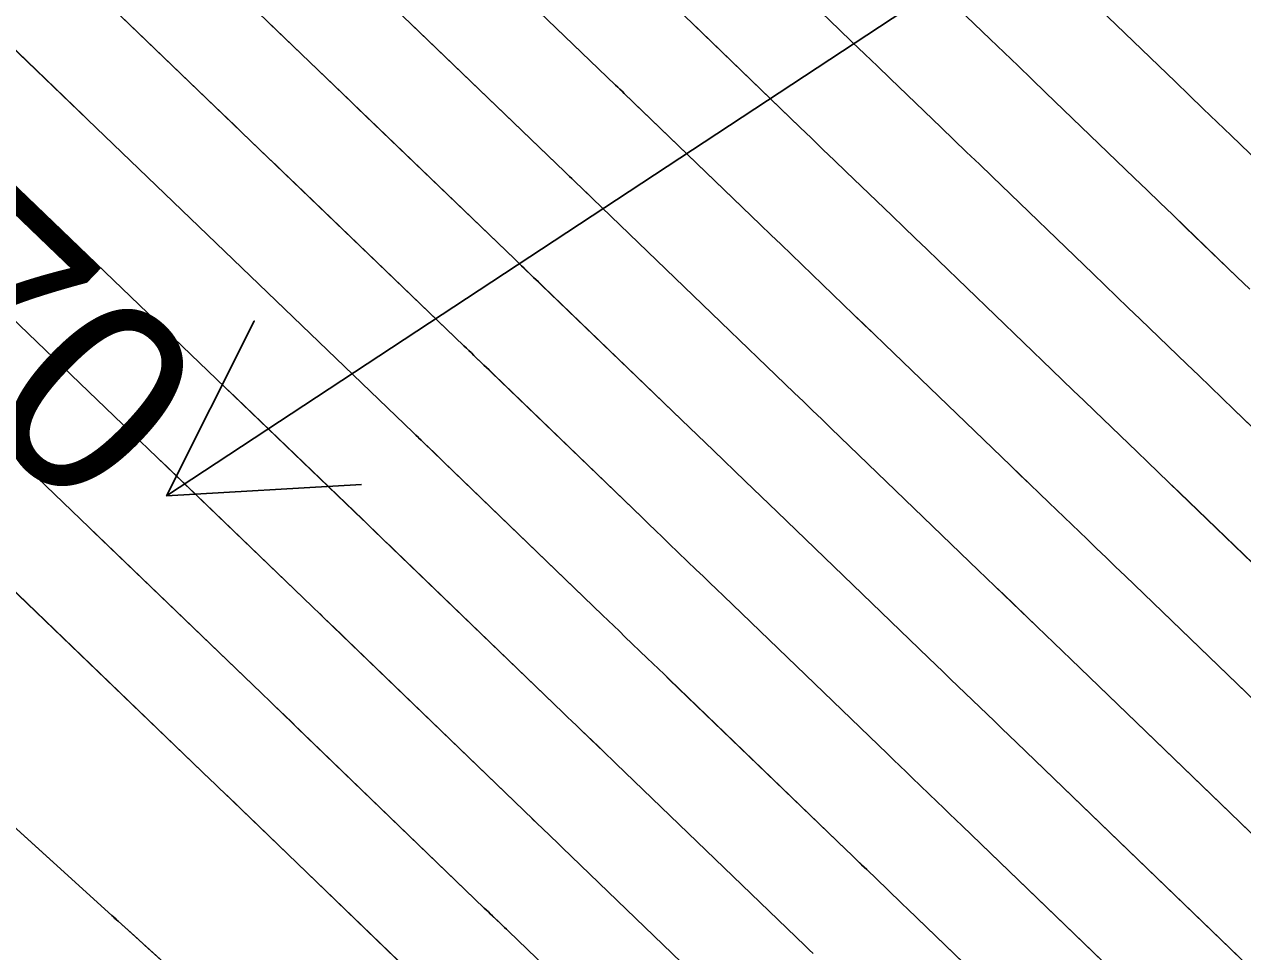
# Model space of a CAD drawing. Extents: x 954385 to 988206, y 1868364 to 1924553.
# Drawn here: x 955807.79 to 955845.22, y 1923025.36 to 1923053.83 of the extents above; entities that cross this region are included whole.
import ezdxf

# ---------------------------------------------------------------- set-up
doc = ezdxf.new("R2010")
doc.units = 0
for name, color, linetype in [('1', 7, 'Continuous'), ('Ex_Contour Labels', 7, 'Continuous'), ('Ex_Major Contours', 7, 'Continuous'), ('Ex_Minor Contours', 7, 'Continuous'), ('Slopes', 7, 'Continuous')]:
    doc.layers.add(name, color=color, linetype=linetype)

msp = doc.modelspace()

# ---------------------------------------------------------------- linework, layer by layer
at = {"layer": '1'}
for points in [[(955814.401, 1923079.705), (955832.169, 1923062.636), (955832.222, 1923062.585), (955832.275, 1923062.535), (955832.327, 1923062.484), (955832.38, 1923062.433), (955835.308, 1923059.612), (955835.744, 1923059.193), (955836.179, 1923058.773), (955836.615, 1923058.354), (955837.051, 1923057.935), (955838.967, 1923056.094), (955839.432, 1923055.647), (955839.897, 1923055.2), (955840.361, 1923054.753), (955840.825, 1923054.306), (955843.153, 1923052.064), (955843.581, 1923051.651), (955844.009, 1923051.239), (955844.437, 1923050.827), (955844.866, 1923050.415), (955846.58, 1923048.768)], [(955855.394, 1923023.615), (955841.61, 1923036.895), (955841.318, 1923037.177), (955841.025, 1923037.458), (955840.733, 1923037.74), (955840.44, 1923038.021), (955839.268, 1923039.147), (955838.975, 1923039.429), (955838.683, 1923039.71), (955838.39, 1923039.992), (955838.098, 1923040.274), (955834.221, 1923044.008), (955833.903, 1923044.315), (955833.586, 1923044.621), (955833.268, 1923044.926), (955832.949, 1923045.232), (955831.677, 1923046.455), (955831.359, 1923046.761), (955831.041, 1923047.067), (955830.723, 1923047.373), (955830.405, 1923047.679), (955826.222, 1923051.709), (955826.156, 1923051.773), (955826.089, 1923051.837), (955826.022, 1923051.901), (955825.955, 1923051.966), (955807.152, 1923070.029)], [(955853.8, 1923020.984), (955839.94, 1923034.339), (955839.681, 1923034.588), (955839.422, 1923034.837), (955839.164, 1923035.086), (955838.905, 1923035.335), (955837.869, 1923036.33), (955837.61, 1923036.579), (955837.351, 1923036.828), (955837.092, 1923037.077), (955836.834, 1923037.326), (955832.57, 1923041.434), (955832.289, 1923041.705), (955832.008, 1923041.976), (955831.726, 1923042.246), (955831.445, 1923042.517), (955830.319, 1923043.599), (955830.037, 1923043.869), (955829.756, 1923044.14), (955829.475, 1923044.411), (955829.193, 1923044.682), (955824.683, 1923049.027), (955824.613, 1923049.095), (955824.542, 1923049.163), (955824.472, 1923049.23), (955824.402, 1923049.298), (955805.294, 1923067.654)], [(955852.206, 1923018.354), (955838.269, 1923031.782), (955838.045, 1923031.999), (955837.82, 1923032.215), (955837.595, 1923032.432), (955837.37, 1923032.648), (955836.47, 1923033.513), (955836.245, 1923033.729), (955836.02, 1923033.946), (955835.795, 1923034.162), (955835.57, 1923034.379), (955830.919, 1923038.859), (955830.675, 1923039.095), (955830.43, 1923039.331), (955830.185, 1923039.566), (955829.94, 1923039.801), (955828.961, 1923040.743), (955828.716, 1923040.978), (955828.471, 1923041.213), (955828.226, 1923041.449), (955827.982, 1923041.684), (955823.143, 1923046.346), (955823.07, 1923046.417), (955822.996, 1923046.488), (955822.922, 1923046.559), (955822.848, 1923046.63), (955803.435, 1923065.28)], [(955850.612, 1923015.724), (955836.599, 1923029.226), (955836.408, 1923029.41), (955836.217, 1923029.594), (955836.026, 1923029.778), (955835.835, 1923029.961), (955835.07, 1923030.696), (955834.879, 1923030.88), (955834.688, 1923031.063), (955834.497, 1923031.247), (955834.306, 1923031.431), (955829.268, 1923036.285), (955829.06, 1923036.485), (955828.852, 1923036.686), (955828.644, 1923036.886), (955828.436, 1923037.086), (955827.603, 1923037.886), (955827.395, 1923038.086), (955827.186, 1923038.287), (955826.978, 1923038.487), (955826.77, 1923038.687), (955821.604, 1923043.665), (955821.527, 1923043.74), (955821.449, 1923043.814), (955821.372, 1923043.888), (955821.294, 1923043.963), (955801.577, 1923062.905)], [(955799.718, 1923060.53), (955819.741, 1923041.295), (955819.822, 1923041.218), (955819.903, 1923041.14), (955819.984, 1923041.062), (955820.065, 1923040.984), (955825.559, 1923035.69), (955825.73, 1923035.525), (955825.902, 1923035.36), (955826.073, 1923035.195), (955826.245, 1923035.03), (955826.931, 1923034.371), (955827.103, 1923034.206), (955827.274, 1923034.041), (955827.446, 1923033.876), (955827.617, 1923033.711), (955833.042, 1923028.484), (955833.199, 1923028.332), (955833.356, 1923028.181), (955833.514, 1923028.03), (955833.671, 1923027.879), (955834.3, 1923027.275), (955834.457, 1923027.123), (955834.614, 1923026.972), (955834.771, 1923026.821), (955834.928, 1923026.67), (955849.019, 1923013.094)], [(955832.025, 1923025.299), (955831.902, 1923025.418), (955831.778, 1923025.536), (955825.966, 1923031.136), (955825.831, 1923031.266), (955825.697, 1923031.396), (955825.562, 1923031.525), (955825.427, 1923031.655), (955824.887, 1923032.174), (955824.752, 1923032.304), (955824.617, 1923032.433), (955824.482, 1923032.563), (955824.347, 1923032.693), (955818.525, 1923038.303), (955818.441, 1923038.384), (955818.356, 1923038.465), (955818.272, 1923038.547), (955818.187, 1923038.628), (955797.86, 1923058.156)], [(955858.582, 1923028.875), (955844.952, 1923042.008), (955844.591, 1923042.355), (955844.231, 1923042.702), (955843.87, 1923043.048), (955843.51, 1923043.395), (955842.067, 1923044.781), (955841.706, 1923045.128), (955841.346, 1923045.475), (955840.986, 1923045.822), (955840.625, 1923046.169), (955837.523, 1923049.157), (955837.132, 1923049.534), (955836.741, 1923049.91), (955836.35, 1923050.287), (955835.958, 1923050.663), (955834.393, 1923052.167), (955834.001, 1923052.544), (955833.61, 1923052.92), (955833.219, 1923053.296), (955832.828, 1923053.673), (955829.301, 1923057.071)], [(955830.514, 1923022.589), (955824.315, 1923028.562), (955824.217, 1923028.656), (955824.119, 1923028.751), (955824.021, 1923028.845), (955823.922, 1923028.94), (955823.529, 1923029.318), (955823.431, 1923029.412), (955823.332, 1923029.507), (955823.234, 1923029.601), (955823.136, 1923029.696), (955816.986, 1923035.622), (955816.898, 1923035.706), (955816.81, 1923035.791), (955816.722, 1923035.876), (955816.634, 1923035.96), (955796.001, 1923055.781)], [(955845.439, 1923045.702), (955845.045, 1923046.082), (955843.466, 1923047.598), (955843.072, 1923047.978), (955842.678, 1923048.357), (955842.283, 1923048.736), (955841.889, 1923049.116), (955839.174, 1923051.732), (955838.747, 1923052.144), (955838.319, 1923052.555), (955837.891, 1923052.967), (955837.463, 1923053.378), (955835.75, 1923055.024)], [(955856.988, 1923026.245), (955843.281, 1923039.451), (955842.955, 1923039.766), (955842.628, 1923040.08), (955842.301, 1923040.394), (955841.975, 1923040.708), (955840.668, 1923041.964), (955840.341, 1923042.278), (955840.014, 1923042.592), (955839.688, 1923042.907), (955839.361, 1923043.221), (955835.872, 1923046.583), (955835.518, 1923046.924), (955835.163, 1923047.265), (955834.809, 1923047.607), (955834.454, 1923047.948), (955833.035, 1923049.311), (955832.68, 1923049.652), (955832.325, 1923049.993), (955831.971, 1923050.335), (955831.616, 1923050.676), (955827.762, 1923054.39)], [(955794.142, 1923053.407), (955815.08, 1923033.293), (955815.172, 1923033.205), (955815.263, 1923033.117), (955815.355, 1923033.029), (955815.446, 1923032.94), (955821.924, 1923026.699), (955821.986, 1923026.639), (955822.048, 1923026.58), (955822.109, 1923026.521), (955822.171, 1923026.461), (955822.418, 1923026.224), (955822.479, 1923026.165), (955822.541, 1923026.106), (955822.603, 1923026.047), (955822.664, 1923025.987), (955829.251, 1923019.641)], [(955781.684, 1923052.608), (955810.484, 1923026.47), (955810.532, 1923026.426), (955810.581, 1923026.383), (955810.629, 1923026.339), (955810.678, 1923026.295), (955839.608, 1923000.142)], [(955820.713, 1923023.702), (955813.907, 1923030.259), (955813.812, 1923030.351), (955813.717, 1923030.442), (955813.622, 1923030.534), (955813.527, 1923030.625), (955792.284, 1923051.032)]]:
    msp.add_lwpolyline(points, dxfattribs=at)
at = {"layer": 'Ex_Major Contours'}
for points in [[(955840.825, 1923054.306), (955843.153, 1923052.064), (955843.581, 1923051.651), (955844.01, 1923051.239), (955844.438, 1923050.828), (955844.866, 1923050.416), (955846.58, 1923048.769)], [(955846.418, 1923028.095), (955845.156, 1923029.312), (955845.07, 1923029.395), (955844.898, 1923029.56), (955844.813, 1923029.643), (955839.94, 1923034.339), (955839.682, 1923034.588), (955839.423, 1923034.837), (955839.164, 1923035.086), (955838.905, 1923035.335), (955837.869, 1923036.331), (955837.61, 1923036.579), (955837.352, 1923036.828), (955837.093, 1923037.077), (955836.834, 1923037.326), (955832.57, 1923041.434), (955832.289, 1923041.705), (955832.007, 1923041.975), (955831.726, 1923042.246), (955831.444, 1923042.517), (955830.318, 1923043.599), (955830.037, 1923043.869), (955829.756, 1923044.14), (955829.474, 1923044.411), (955829.193, 1923044.682), (955825.246, 1923048.486), (955825.105, 1923048.622), (955824.965, 1923048.757), (955824.684, 1923049.028), (955824.613, 1923049.096), (955824.543, 1923049.164), (955824.473, 1923049.232), (955824.402, 1923049.299), (955819.903, 1923053.619), (955819.622, 1923053.89)], [(955811.974, 1923040.437), (955816.634, 1923035.961), (955816.722, 1923035.877), (955816.81, 1923035.792), (955816.898, 1923035.707), (955816.986, 1923035.623), (955817.338, 1923035.284), (955817.514, 1923035.114), (955817.69, 1923034.945), (955823.136, 1923029.696), (955823.234, 1923029.601), (955823.332, 1923029.506), (955823.43, 1923029.412), (955823.528, 1923029.317), (955823.922, 1923028.939), (955824.02, 1923028.845), (955824.118, 1923028.75), (955824.217, 1923028.656), (955824.315, 1923028.561), (955830.515, 1923022.589)]]:
    msp.add_lwpolyline(points, dxfattribs=at)
at = {"layer": 'Ex_Minor Contours'}
for points in [[(955848.897, 1923038.205), (955844.952, 1923042.008), (955844.592, 1923042.355), (955844.231, 1923042.702), (955843.871, 1923043.049), (955843.51, 1923043.395), (955842.068, 1923044.782), (955841.707, 1923045.128), (955841.346, 1923045.475), (955840.986, 1923045.822), (955840.626, 1923046.169), (955837.523, 1923049.157), (955837.132, 1923049.534), (955836.741, 1923049.91), (955836.35, 1923050.287), (955835.958, 1923050.663), (955834.392, 1923052.167), (955834.001, 1923052.544), (955833.61, 1923052.92), (955833.219, 1923053.297), (955832.828, 1923053.673), (955829.779, 1923056.611)], [(955842.09, 1923023.934), (955836.599, 1923029.227), (955836.408, 1923029.41), (955836.217, 1923029.594), (955836.026, 1923029.778), (955835.835, 1923029.962), (955835.071, 1923030.696), (955834.88, 1923030.88), (955834.688, 1923031.064), (955834.497, 1923031.248), (955834.306, 1923031.432), (955829.268, 1923036.285), (955829.06, 1923036.485), (955828.852, 1923036.685), (955828.644, 1923036.886), (955828.435, 1923037.086), (955827.602, 1923037.886), (955827.394, 1923038.086), (955827.186, 1923038.287), (955826.978, 1923038.487), (955826.77, 1923038.687), (955822.223, 1923043.07), (955822.069, 1923043.219), (955821.914, 1923043.368), (955821.605, 1923043.666), (955821.527, 1923043.741), (955821.45, 1923043.815), (955821.372, 1923043.89), (955821.295, 1923043.964), (955816.143, 1923048.912), (955815.934, 1923049.113), (955815.724, 1923049.314), (955815.515, 1923049.514), (955815.306, 1923049.715), (955814.47, 1923050.519), (955814.261, 1923050.72), (955814.052, 1923050.92), (955813.843, 1923051.121), (955813.634, 1923051.322), (955808.869, 1923055.9)], [(955846.174, 1923032.497), (955841.611, 1923036.895), (955841.318, 1923037.177), (955841.026, 1923037.459), (955840.733, 1923037.741), (955840.44, 1923038.022), (955839.269, 1923039.148), (955838.976, 1923039.429), (955838.683, 1923039.711), (955838.391, 1923039.992), (955838.098, 1923040.274), (955834.221, 1923044.008), (955833.903, 1923044.314), (955833.585, 1923044.62), (955833.267, 1923044.926), (955832.949, 1923045.232), (955831.676, 1923046.455), (955831.358, 1923046.761), (955831.04, 1923047.067), (955830.722, 1923047.373), (955830.405, 1923047.679), (955826.757, 1923051.195), (955826.623, 1923051.323), (955826.49, 1923051.452), (955826.223, 1923051.71), (955826.156, 1923051.774), (955826.089, 1923051.838), (955826.023, 1923051.902), (955825.956, 1923051.967), (955821.784, 1923055.973)], [(955835.75, 1923055.024), (955837.463, 1923053.378), (955837.891, 1923052.967), (955838.319, 1923052.555), (955838.746, 1923052.143), (955839.174, 1923051.732), (955841.889, 1923049.116), (955842.284, 1923048.737), (955842.678, 1923048.357), (955843.072, 1923047.978), (955843.467, 1923047.599), (955845.045, 1923046.082), (955845.44, 1923045.703)], [(955815.324, 1923053.858), (955815.57, 1923053.622), (955815.815, 1923053.387), (955816.06, 1923053.151), (955817.042, 1923052.208), (955817.287, 1923051.973), (955817.532, 1923051.737), (955817.778, 1923051.501), (955818.023, 1923051.266), (955822.849, 1923046.632), (955822.923, 1923046.561), (955822.996, 1923046.49), (955823.07, 1923046.418), (955823.144, 1923046.347), (955823.439, 1923046.063), (955823.587, 1923045.92), (955823.735, 1923045.778), (955827.982, 1923041.684), (955828.226, 1923041.449), (955828.471, 1923041.213), (955828.716, 1923040.978), (955828.96, 1923040.742), (955829.94, 1923039.801), (955830.185, 1923039.566), (955830.43, 1923039.33), (955830.674, 1923039.095), (955830.919, 1923038.859), (955835.57, 1923034.379), (955835.795, 1923034.163), (955836.02, 1923033.946), (955836.245, 1923033.73), (955836.47, 1923033.514), (955837.37, 1923032.649), (955837.595, 1923032.432), (955837.82, 1923032.216), (955838.045, 1923031.999), (955838.27, 1923031.783), (955843.451, 1923026.789), (955843.526, 1923026.717), (955843.675, 1923026.573), (955843.749, 1923026.501), (955844.845, 1923025.445), (955845.036, 1923025.261)], [(955828.268, 1923053.903), (955831.616, 1923050.676), (955831.971, 1923050.335), (955832.325, 1923049.993), (955832.68, 1923049.652), (955833.034, 1923049.311), (955834.454, 1923047.947), (955834.808, 1923047.606), (955835.163, 1923047.265), (955835.518, 1923046.924), (955835.872, 1923046.583), (955839.362, 1923043.221), (955839.688, 1923042.907), (955840.015, 1923042.593), (955840.341, 1923042.279), (955840.668, 1923041.965), (955841.975, 1923040.709), (955842.302, 1923040.395), (955842.629, 1923040.081), (955842.955, 1923039.766), (955843.281, 1923039.452), (955847.536, 1923035.351)], [(955809.61, 1923051.028), (955806.998, 1923053.537)], [(955840.728, 1923021.08), (955834.929, 1923026.67), (955834.772, 1923026.822), (955834.615, 1923026.973), (955834.458, 1923027.124), (955834.3, 1923027.275), (955833.671, 1923027.879), (955833.514, 1923028.031), (955833.357, 1923028.182), (955833.2, 1923028.333), (955833.043, 1923028.484), (955827.617, 1923033.71), (955827.445, 1923033.875), (955827.274, 1923034.04), (955827.102, 1923034.205), (955826.931, 1923034.37), (955826.244, 1923035.03), (955826.073, 1923035.195), (955825.901, 1923035.36), (955825.73, 1923035.525), (955825.559, 1923035.69), (955820.712, 1923040.361), (955820.55, 1923040.517), (955820.389, 1923040.673), (955820.065, 1923040.985), (955819.984, 1923041.063), (955819.903, 1923041.141), (955819.822, 1923041.219), (955819.741, 1923041.297), (955815.26, 1923045.6)], [(955832.025, 1923025.3), (955831.902, 1923025.418), (955831.779, 1923025.537), (955825.966, 1923031.136), (955825.831, 1923031.266), (955825.696, 1923031.395), (955825.561, 1923031.525), (955825.426, 1923031.655), (955824.886, 1923032.174), (955824.752, 1923032.303), (955824.617, 1923032.433), (955824.482, 1923032.563), (955824.347, 1923032.693), (955819.201, 1923037.653), (955819.032, 1923037.816), (955818.863, 1923037.978), (955818.526, 1923038.304), (955818.441, 1923038.385), (955818.357, 1923038.467), (955818.272, 1923038.548), (955818.188, 1923038.629), (955814.053, 1923042.6)], [(955809.896, 1923038.273), (955815.081, 1923033.294), (955815.172, 1923033.206), (955815.264, 1923033.118), (955815.355, 1923033.03), (955815.447, 1923032.942), (955815.813, 1923032.589), (955815.996, 1923032.413), (955816.178, 1923032.236), (955821.924, 1923026.698), (955821.986, 1923026.639), (955822.047, 1923026.58), (955822.109, 1923026.52), (955822.17, 1923026.461), (955822.417, 1923026.224), (955822.479, 1923026.165), (955822.54, 1923026.105), (955822.602, 1923026.046), (955822.664, 1923025.987), (955829.251, 1923019.642)], [(955806.741, 1923037.143), (955813.527, 1923030.626), (955813.622, 1923030.535), (955813.717, 1923030.443), (955813.812, 1923030.352), (955813.907, 1923030.26), (955814.287, 1923029.894), (955814.477, 1923029.711), (955814.667, 1923029.528), (955820.712, 1923023.701)], [(955813.714, 1923023.549), (955811.485, 1923025.564), (955811.278, 1923025.751), (955810.677, 1923026.294), (955810.628, 1923026.338), (955810.579, 1923026.382), (955810.531, 1923026.426), (955810.483, 1923026.47), (955804.052, 1923032.308)]]:
    msp.add_lwpolyline(points, dxfattribs=at)
at = {"layer": 'Slopes'}
msp.add_lwpolyline([(955857.131, 1923068.928), (955812.162, 1923039.357), (955814.855, 1923044.718), (955812.162, 1923039.357), (955818.151, 1923039.705)], dxfattribs=at)

# ---------------------------------------------------------------- texts
at = {"layer": 'Ex_Contour Labels'}
msp.add_text('570', height=6, rotation=316.1483, dxfattribs=at).set_placement((955799.851, 1923047.923))

doc.saveas('drawing.dxf')
